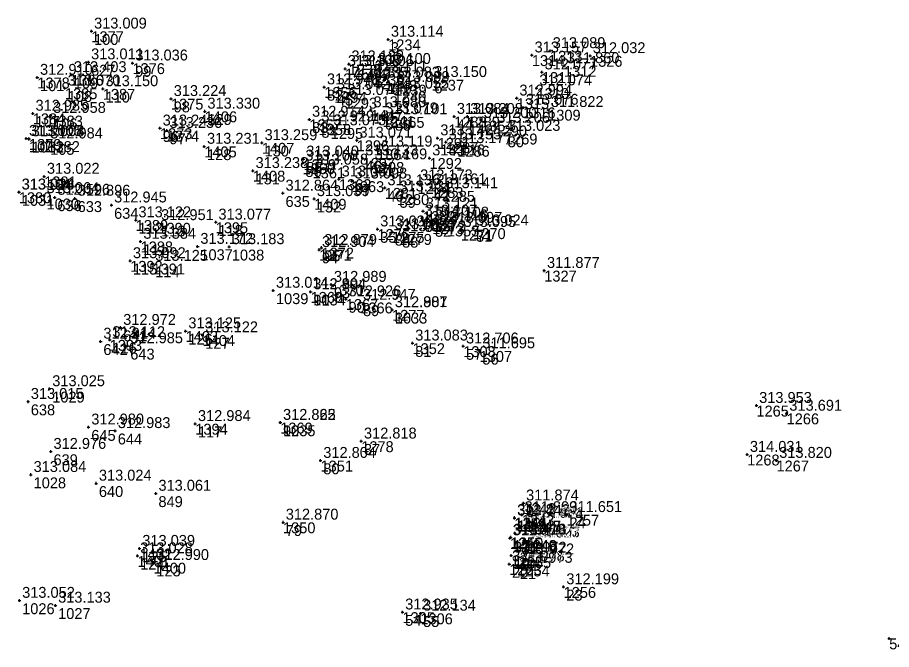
# Model space of a CAD drawing. Extents: x -829398 to -819400, y -1074439 to -1067977.
# Drawn here: x -820714.4 to -820618.1, y -1068613.2 to -1068543.6 of the extents above; entities that cross this region are included whole.
import ezdxf

# ---------------------------------------------------------------- set-up
doc = ezdxf.new("R2010")
doc.units = 0
for name, color, linetype in [('Vrstva 60', 7, 'Continuous'), ('Vrstva 61', 7, 'Continuous'), ('Čísla bodů_doměření_2012', 7, 'Continuous')]:
    doc.layers.add(name, color=color, linetype=linetype)

# ---------------------------------------------------------------- blocks, each defined once
blk = doc.blocks.new('BOD')
at = {"layer": 'Čísla bodů_doměření_2012'}
for p, q in [((-0.15, 0), (0.15, 0)), ((0, -0.15), (0, 0.15))]:
    blk.add_line(p, q, dxfattribs=at)

msp = doc.modelspace()

# ---------------------------------------------------------------- block references
at = {"layer": 'Vrstva 60'}
for p in [(-820706.244, -1068545.161), (-820706.244, -1068545.161), (-820673.55, -1068546.06), (-820673.55, -1068546.06), (-820655.725, -1068547.315), (-820657.725, -1068547.789), (-820651.314, -1068547.868), (-820706.573, -1068548.549), (-820701.715, -1068548.673), (-820701.715, -1068548.673), (-820678.299, -1068549.282), (-820677.898, -1068548.771), (-820677.898, -1068548.771), (-820676.834, -1068549.29), (-820674.958, -1068549.057), (-820674.958, -1068549.057), (-820654.182, -1068548.974), (-820712.196, -1068550.252), (-820712.196, -1068550.252), (-820708.47, -1068549.958), (-820708.47, -1068549.958), (-820675.339, -1068549.882), (-820675.339, -1068549.882), (-820656.62, -1068549.656), (-820680.593, -1068551.302), (-820680.593, -1068551.302), (-820673.946, -1068550.549), (-820673.946, -1068550.549), (-820672.889, -1068551.044), (-820668.77, -1068550.495), (-820668.77, -1068550.495), (-820657.202, -1068551.41), (-820709.149, -1068551.433), (-820709.149, -1068551.433), (-820704.986, -1068551.505), (-820704.986, -1068551.505), (-820679.496, -1068551.832), (-820679.496, -1068551.832), (-820672.937, -1068551.763), (-820697.472, -1068552.586), (-820697.472, -1068552.586), (-820678.351, -1068552.475), (-820659.397, -1068552.532), (-820712.698, -1068554.201), (-820712.698, -1068554.201), (-820693.76, -1068553.975), (-820693.76, -1068553.975), (-820675.465, -1068553.82), (-820675.465, -1068553.82), (-820658.687, -1068553.547), (-820655.929, -1068553.795), (-820710.752, -1068554.443), (-820710.752, -1068554.443), (-820682.235, -1068554.865), (-820682.235, -1068554.865), (-820674.176, -1068554.493), (-820674.176, -1068554.493), (-820673.122, -1068554.589), (-820673.122, -1068554.589), (-820666.284, -1068554.551), (-820666.284, -1068554.551), (-820664.82, -1068554.557), (-820663.318, -1068554.989), (-820698.687, -1068555.833), (-820698.687, -1068555.833), (-820697.938, -1068556.095), (-820697.938, -1068556.095), (-820681.203, -1068555.382), (-820681.203, -1068555.382), (-820679.88, -1068555.809), (-820661.833, -1068555.534), (-820713.409, -1068556.968), (-820713.12, -1068557.017), (-820713.111, -1068557.007), (-820677.016, -1068557.161), (-820668.107, -1068556.911), (-820660.683, -1068556.421), (-820660.683, -1068556.421), (-820711.082, -1068557.256), (-820711.082, -1068557.256), (-820693.804, -1068557.841), (-820693.804, -1068557.841), (-820687.463, -1068557.442), (-820687.463, -1068557.442), (-820674.774, -1068558.145), (-820667.199, -1068557.361), (-820667.199, -1068557.361), (-820665.944, -1068557.769), (-820682.969, -1068559.689), (-820682.969, -1068559.689), (-820682.866, -1068559.246), (-820682.866, -1068559.246), (-820676.37, -1068559.118), (-820676.37, -1068559.118), (-820675.353, -1068559.556), (-820675.353, -1068559.556), (-820669, -1068559.117), (-820688.459, -1068560.512), (-820688.459, -1068560.512), (-820681.872, -1068560.142), (-820711.438, -1068561.143), (-820711.438, -1068561.143), (-820678.972, -1068561.442), (-820677.561, -1068561.663), (-820677.561, -1068561.663), (-820670.333, -1068561.864), (-820714.232, -1068562.881), (-820714.208, -1068562.873), (-820673.928, -1068562.405), (-820673.928, -1068562.405), (-820668.834, -1068562.306), (-820668.834, -1068562.306), (-820667.555, -1068562.73), (-820711.478, -1068563.273), (-820710.285, -1068563.455), (-820708.051, -1068563.558), (-820685.159, -1068562.994), (-820681.709, -1068563.602), (-820681.709, -1068563.602), (-820672.604, -1068563.089), (-820672.604, -1068563.089), (-820704.039, -1068564.3), (-820669.831, -1068565.747), (-820669.831, -1068565.747), (-820669.713, -1068564.964), (-820669.713, -1068564.964), (-820701.36, -1068565.934), (-820701.36, -1068565.934), (-820698.864, -1068566.244), (-820698.864, -1068566.244), (-820692.548, -1068566.185), (-820692.548, -1068566.185), (-820668.696, -1068566.277), (-820668.696, -1068566.277), (-820668.554, -1068565.98), (-820667.087, -1068566.54), (-820674.731, -1068566.938), (-820674.731, -1068566.938), (-820673.12, -1068567.25), (-820673.12, -1068567.25), (-820672.317, -1068567.47), (-820672.317, -1068567.47), (-820665.553, -1068567.001), (-820664.181, -1068566.831), (-820664.181, -1068566.831), (-820700.819, -1068568.297), (-820700.819, -1068568.297), (-820694.536, -1068568.856), (-820691.073, -1068568.893), (-820681.143, -1068569.2), (-820681.143, -1068569.2), (-820680.893, -1068568.978), (-820680.893, -1068568.978), (-820701.963, -1068570.435), (-820701.963, -1068570.435), (-820699.508, -1068570.727), (-820699.508, -1068570.727), (-820656.355, -1068571.507), (-820679.828, -1068573.038), (-820679.828, -1068573.038), (-820686.211, -1068573.69), (-820682.096, -1068573.84), (-820682.09, -1068573.852), (-820682.09, -1068573.852), (-820678.217, -1068574.636), (-820678.217, -1068574.636), (-820676.621, -1068575.014), (-820676.621, -1068575.014), (-820673.12, -1068575.826), (-820673.12, -1068575.826), (-820673.117, -1068575.83), (-820703.035, -1068577.777), (-820695.859, -1068578.155), (-820695.859, -1068578.155), (-820705.221, -1068579.292), (-820704.225, -1068579.125), (-820704.225, -1068579.125), (-820693.993, -1068578.598), (-820693.993, -1068578.598), (-820702.257, -1068579.795), (-820670.87, -1068579.496), (-820670.87, -1068579.496), (-820665.279, -1068579.822), (-820665.279, -1068579.822), (-820663.474, -1068580.348), (-820663.474, -1068580.348), (-820710.85, -1068584.525), (-820713.213, -1068585.927), (-820632.988, -1068586.364), (-820629.663, -1068587.224), (-820706.548, -1068588.741), (-820694.8, -1068588.361), (-820694.8, -1068588.361), (-820685.436, -1068588.233), (-820685.436, -1068588.233), (-820685.429, -1068588.229), (-820703.634, -1068589.135), (-820676.516, -1068590.284), (-820676.516, -1068590.284), (-820710.713, -1068591.423), (-820634.007, -1068591.752), (-820680.996, -1068592.415), (-820680.996, -1068592.415), (-820630.777, -1068592.412), (-820712.905, -1068593.964), (-820705.715, -1068594.919), (-820699.155, -1068596.032), (-820658.662, -1068597.101), (-820658.662, -1068597.101), (-820658.828, -1068598.391), (-820658.828, -1068598.391), (-820653.887, -1068598.377), (-820653.887, -1068598.377), (-820685.132, -1068599.211), (-820685.132, -1068599.211), (-820659.645, -1068598.751), (-820659.645, -1068598.751), (-820659.622, -1068598.696), (-820659.622, -1068598.696), (-820658.112, -1068599.043), (-820658.112, -1068599.043), (-820658.069, -1068599.028), (-820658.069, -1068599.028), (-820660.142, -1068600.941), (-820660.142, -1068600.941), (-820660.047, -1068600.861), (-820660.047, -1068600.861), (-820658.548, -1068601.155), (-820658.548, -1068601.155), (-820658.515, -1068601.176), (-820658.515, -1068601.176), (-820700.93, -1068602.099), (-820700.93, -1068602.099), (-820701.167, -1068602.911), (-820701.167, -1068602.911), (-820660.004, -1068602.85), (-820660.004, -1068602.85), (-820659.173, -1068603.038), (-820659.173, -1068603.038), (-820699.387, -1068603.656), (-820699.387, -1068603.656), (-820660.207, -1068603.807), (-820660.207, -1068603.807), (-820659.339, -1068603.962), (-820659.339, -1068603.962), (-820654.225, -1068606.323), (-820654.225, -1068606.323), (-820714.166, -1068607.818), (-820710.202, -1068608.351), (-820671.977, -1068609.1), (-820671.977, -1068609.1), (-820670.002, -1068609.229), (-820670.002, -1068609.229), (-820618.365, -1068611.99)]:
    msp.add_blockref('BOD', p, dxfattribs=at)

# ---------------------------------------------------------------- texts
for s, p in [('1377', (-820706.244, -1068546.361)), ('100', (-820705.944, -1068546.661)), ('1234', (-820673.55, -1068547.26)), ('3', (-820673.25, -1068547.56)), ('1313', (-820655.725, -1068548.515)), ('1314', (-820657.725, -1068548.989)), ('1326', (-820651.314, -1068549.068)), ('627', (-820706.273, -1068550.049)), ('1376', (-820701.715, -1068549.873)), ('99', (-820701.415, -1068550.173)), ('1450', (-820678.299, -1068550.482)), ('1238', (-820677.898, -1068549.971)), ('7', (-820677.598, -1068550.271)), ('1449', (-820676.834, -1068550.49)), ('1235', (-820674.958, -1068550.257)), ('1312', (-820654.182, -1068550.174)), ('1378', (-820712.196, -1068551.452)), ('1386', (-820708.47, -1068551.158)), ('109', (-820708.17, -1068551.458)), ('1236', (-820675.339, -1068551.082)), ('5', (-820675.039, -1068551.382)), ('4', (-820674.658, -1068550.557)), ('1311', (-820656.62, -1068550.856)), ('101', (-820711.896, -1068551.752)), ('1448', (-820673.946, -1068551.749)), ('146', (-820673.646, -1068552.049)), ('1239', (-820672.889, -1068552.244)), ('1237', (-820668.77, -1068551.695)), ('6', (-820668.47, -1068551.995)), ('1385', (-820709.149, -1068552.633)), ('108', (-820708.849, -1068552.933)), ('1387', (-820704.986, -1068552.705)), ('110', (-820704.686, -1068553.005)), ('1356', (-820680.593, -1068552.502)), ('82', (-820680.293, -1068552.802)), ('1294', (-820679.496, -1068553.032)), ('45', (-820679.196, -1068553.332)), ('1240', (-820672.937, -1068552.963)), ('1310', (-820657.202, -1068552.61)), ('1375', (-820697.472, -1068553.786)), ('98', (-820697.172, -1068554.086)), ('1293', (-820678.351, -1068553.675)), ('1315', (-820659.397, -1068553.732)), ('1406', (-820693.76, -1068555.175)), ('1447', (-820675.465, -1068555.02)), ('145', (-820675.165, -1068555.32)), ('1316', (-820658.687, -1068554.747)), ('1309', (-820655.929, -1068554.995)), ('1384', (-820712.698, -1068555.401)), ('107', (-820712.398, -1068555.701)), ('1383', (-820710.752, -1068555.643)), ('106', (-820710.452, -1068555.943)), ('129', (-820693.46, -1068555.475)), ('1357', (-820682.235, -1068556.065)), ('1241', (-820674.176, -1068555.693)), ('8', (-820673.876, -1068555.993)), ('1365', (-820673.122, -1068555.789)), ('88', (-820672.822, -1068556.089)), ('1288', (-820666.284, -1068555.751)), ('44', (-820665.984, -1068556.051)), ('1289', (-820664.82, -1068555.757)), ('1354', (-820663.318, -1068556.189)), ('1373', (-820698.687, -1068557.033)), ('83', (-820681.935, -1068556.365)), ('1358', (-820681.203, -1068556.582)), ('84', (-820680.903, -1068556.882)), ('1295', (-820679.88, -1068557.009)), ('1290', (-820661.833, -1068556.734)), ('1379', (-820713.12, -1068558.217)), ('96', (-820698.387, -1068557.333)), ('1374', (-820697.938, -1068557.295)), ('97', (-820697.638, -1068557.595)), ('1291', (-820668.107, -1068558.111)), ('1269', (-820660.683, -1068557.621)), ('30', (-820660.383, -1068557.921)), ('102', (-820713.109, -1068558.468)), ('1032', (-820712.811, -1068558.507)), ('1382', (-820711.082, -1068558.456)), ('105', (-820710.782, -1068558.756)), ('1405', (-820693.804, -1068559.041)), ('1407', (-820687.463, -1068558.642)), ('130', (-820687.163, -1068558.942)), ('1296', (-820677.016, -1068558.361)), ('1287', (-820667.199, -1068558.561)), ('43', (-820666.899, -1068558.861)), ('1286', (-820665.944, -1068558.969)), ('128', (-820693.504, -1068559.341)), ('1364', (-820674.774, -1068559.345)), ('1360', (-820682.969, -1068560.889)), ('1359', (-820682.866, -1068560.446)), ('85', (-820682.566, -1068560.746)), ('1297', (-820676.37, -1068560.318)), ('46', (-820676.07, -1068560.618)), ('1298', (-820675.353, -1068560.756)), ('47', (-820675.053, -1068561.056)), ('1292', (-820669, -1068560.317)), ('1408', (-820688.459, -1068561.712)), ('131', (-820688.159, -1068562.012)), ('86', (-820682.669, -1068561.189)), ('1361', (-820681.872, -1068561.342)), ('1381', (-820711.438, -1068562.343)), ('104', (-820711.138, -1068562.643)), ('1362', (-820678.972, -1068562.642)), ('1363', (-820677.561, -1068562.863)), ('1284', (-820670.333, -1068563.064)), ('87', (-820677.261, -1068563.163)), ('1281', (-820673.928, -1068563.605)), ('40', (-820673.628, -1068563.905)), ('1283', (-820668.834, -1068563.506)), ('42', (-820668.534, -1068563.806)), ('1285', (-820667.555, -1068563.93)), ('1380', (-820714.232, -1068564.081)), ('1031', (-820713.908, -1068564.373)), ('1030', (-820711.178, -1068564.773)), ('636', (-820709.985, -1068564.955)), ('635', (-820684.859, -1068564.494)), ('1409', (-820681.709, -1068564.802)), ('1280', (-820672.604, -1068564.289)), ('39', (-820672.304, -1068564.589)), ('633', (-820707.751, -1068565.058)), ('634', (-820703.739, -1068565.8)), ('132', (-820681.409, -1068565.102)), ('1282', (-820669.713, -1068566.164)), ('41', (-820669.413, -1068566.464)), ('1389', (-820701.36, -1068567.134)), ('112', (-820701.06, -1068567.434)), ('1390', (-820698.864, -1068567.444)), ('113', (-820698.564, -1068567.744)), ('1395', (-820692.548, -1068567.385)), ('118', (-820692.248, -1068567.685)), ('1274', (-820669.831, -1068566.947)), ('33', (-820669.531, -1068567.247)), ('1273', (-820668.696, -1068567.477)), ('1272', (-820668.554, -1068567.18)), ('32', (-820668.396, -1068567.777)), ('1353', (-820667.087, -1068567.74)), ('1276', (-820674.731, -1068568.138)), ('35', (-820674.431, -1068568.438)), ('1275', (-820673.12, -1068568.45)), ('34', (-820672.82, -1068568.75)), ('1279', (-820672.317, -1068568.67)), ('1271', (-820665.553, -1068568.201)), ('1270', (-820664.181, -1068568.031)), ('31', (-820663.881, -1068568.331)), ('1388', (-820700.819, -1068569.497)), ('38', (-820672.017, -1068568.97)), ('111', (-820700.519, -1068569.797)), ('1037', (-820694.236, -1068570.356)), ('1038', (-820690.773, -1068570.393)), ('1371', (-820681.143, -1068570.4)), ('1372', (-820680.893, -1068570.178)), ('94', (-820680.843, -1068570.7)), ('95', (-820680.593, -1068570.478)), ('1392', (-820701.963, -1068571.635)), ('115', (-820701.663, -1068571.935)), ('1391', (-820699.508, -1068571.927)), ('114', (-820699.208, -1068572.227)), ('1327', (-820656.355, -1068572.707)), ('1370', (-820679.828, -1068574.238)), ('93', (-820679.528, -1068574.538)), ('1039', (-820685.911, -1068575.19)), ('1368', (-820682.09, -1068575.052)), ('91', (-820681.79, -1068575.352)), ('1034', (-820681.796, -1068575.34)), ('1367', (-820678.217, -1068575.836)), ('90', (-820677.917, -1068576.136)), ('1366', (-820676.621, -1068576.214)), ('89', (-820676.321, -1068576.514)), ('1277', (-820673.12, -1068577.026)), ('36', (-820672.82, -1068577.326)), ('1033', (-820672.817, -1068577.33)), ('641', (-820702.735, -1068579.277)), ('1403', (-820695.859, -1068579.355)), ('1393', (-820704.225, -1068580.325)), ('126', (-820695.559, -1068579.655)), ('1404', (-820693.993, -1068579.798)), ('127', (-820693.693, -1068580.098)), ('642', (-820704.921, -1068580.792)), ('116', (-820703.925, -1068580.625)), ('643', (-820701.957, -1068581.295)), ('1352', (-820670.87, -1068580.696)), ('81', (-820670.57, -1068580.996)), ('1308', (-820665.279, -1068581.022)), ('57', (-820664.979, -1068581.322)), ('1307', (-820663.474, -1068581.548)), ('56', (-820663.174, -1068581.848)), ('1029', (-820710.55, -1068586.025)), ('638', (-820712.913, -1068587.427)), ('1265', (-820632.988, -1068587.564)), ('1266', (-820629.663, -1068588.424)), ('1394', (-820694.8, -1068589.561)), ('117', (-820694.5, -1068589.861)), ('1369', (-820685.436, -1068589.433)), ('92', (-820685.136, -1068589.733)), ('1035', (-820685.129, -1068589.729)), ('645', (-820706.248, -1068590.241)), ('644', (-820703.334, -1068590.635)), ('1278', (-820676.516, -1068591.484)), ('37', (-820676.216, -1068591.784)), ('639', (-820710.413, -1068592.923)), ('1351', (-820680.996, -1068593.615)), ('1268', (-820634.007, -1068592.952)), ('1267', (-820630.777, -1068593.612)), ('80', (-820680.696, -1068593.915)), ('1028', (-820712.605, -1068595.464)), ('640', (-820705.415, -1068596.419)), ('849', (-820698.855, -1068597.532)), ('1242', (-820658.662, -1068598.301)), ('9', (-820658.362, -1068598.601)), ('1243', (-820658.828, -1068599.591)), ('1257', (-820653.887, -1068599.577)), ('1350', (-820685.132, -1068600.411)), ('1251', (-820659.645, -1068599.951)), ('1244', (-820659.622, -1068599.896)), ('18', (-820659.345, -1068600.251)), ('11', (-820659.322, -1068600.196)), ('10', (-820658.528, -1068599.891)), ('1248', (-820658.112, -1068600.243)), ('1247', (-820658.069, -1068600.228)), ('15', (-820657.812, -1068600.543)), ('14', (-820657.769, -1068600.528)), ('24', (-820653.587, -1068599.877)), ('79', (-820684.832, -1068600.711)), ('1245', (-820660.142, -1068602.141)), ('1250', (-820660.047, -1068602.061)), ('12', (-820659.842, -1068602.441)), ('17', (-820659.747, -1068602.361)), ('1249', (-820658.548, -1068602.355)), ('1246', (-820658.515, -1068602.376)), ('1402', (-820700.93, -1068603.299)), ('16', (-820658.248, -1068602.655)), ('13', (-820658.215, -1068602.676)), ('1401', (-820701.167, -1068604.111)), ('124', (-820700.867, -1068604.411)), ('125', (-820700.63, -1068603.599)), ('1252', (-820660.004, -1068604.05)), ('19', (-820659.704, -1068604.35)), ('1255', (-820659.173, -1068604.238)), ('1400', (-820699.387, -1068604.856)), ('123', (-820699.087, -1068605.156)), ('1253', (-820660.207, -1068605.007)), ('20', (-820659.907, -1068605.307)), ('1254', (-820659.339, -1068605.162)), ('22', (-820658.873, -1068604.538)), ('21', (-820659.039, -1068605.462)), ('1256', (-820654.225, -1068607.523)), ('23', (-820653.925, -1068607.823)), ('1026', (-820713.866, -1068609.318)), ('1027', (-820709.902, -1068609.851)), ('1305', (-820671.977, -1068610.3)), ('54', (-820671.677, -1068610.6)), ('1306', (-820670.002, -1068610.429)), ('55', (-820669.702, -1068610.729)), ('5450', (-820618.365, -1068613.19))]:
    msp.add_text(s, height=1.2, dxfattribs=at).set_placement(p)
at = {"layer": 'Vrstva 61'}
for s, p in [('313.009', (-820705.944, -1068544.861)), ('313.114', (-820673.25, -1068545.76)), ('313.157', (-820657.425, -1068547.489)), ('313.089', (-820655.425, -1068547.015)), ('312.032', (-820651.014, -1068547.568)), ('313.011', (-820706.273, -1068548.249)), ('313.036', (-820701.415, -1068548.373)), ('313.138', (-820677.598, -1068548.471)), ('313.105', (-820677.999, -1068548.982)), ('313.106', (-820676.534, -1068548.99)), ('313.111', (-820675.039, -1068549.582)), ('313.100', (-820674.658, -1068548.757)), ('312.077', (-820656.32, -1068549.356)), ('311.860', (-820653.882, -1068548.674)), ('312.910', (-820711.896, -1068549.952)), ('313.403', (-820708.17, -1068549.658)), ('313.083', (-820673.646, -1068550.249)), ('313.150', (-820668.47, -1068550.195)), ('313.070', (-820708.849, -1068551.133)), ('313.150', (-820704.686, -1068551.205)), ('312.948', (-820680.293, -1068551.002)), ('313.055', (-820672.637, -1068551.463)), ('313.099', (-820672.589, -1068550.744)), ('312.074', (-820656.902, -1068551.11)), ('313.224', (-820697.172, -1068552.286)), ('313.042', (-820679.196, -1068551.532)), ('313.070', (-820678.051, -1068552.175)), ('312.994', (-820659.097, -1068552.232)), ('313.076', (-820658.387, -1068553.247)), ('312.985', (-820712.398, -1068553.901)), ('312.958', (-820710.452, -1068554.143)), ('313.330', (-820693.46, -1068553.675)), ('313.080', (-820675.165, -1068553.52)), ('313.079', (-820673.876, -1068554.193)), ('313.101', (-820672.822, -1068554.289)), ('313.084', (-820665.984, -1068554.251)), ('313.208', (-820664.52, -1068554.257)), ('311.822', (-820655.629, -1068553.495)), ('312.914', (-820681.935, -1068554.565)), ('312.929', (-820680.903, -1068555.082)), ('313.200', (-820663.018, -1068554.689)), ('313.206', (-820661.533, -1068555.234)), ('313.245', (-820698.387, -1068555.533)), ('313.236', (-820697.638, -1068555.795)), ('313.075', (-820679.58, -1068555.509)), ('313.023', (-820660.383, -1068556.121)), ('313.005', (-820713.109, -1068556.668)), ('313.004', (-820712.82, -1068556.717)), ('313.008', (-820712.811, -1068556.707)), ('312.984', (-820710.782, -1068556.956)), ('313.259', (-820687.163, -1068557.142)), ('313.071', (-820676.716, -1068556.861)), ('313.142', (-820667.807, -1068556.611)), ('313.155', (-820666.899, -1068557.061)), ('313.231', (-820693.504, -1068557.541)), ('313.119', (-820674.474, -1068557.845)), ('313.177', (-820665.644, -1068557.469)), ('313.040', (-820682.566, -1068558.946)), ('313.133', (-820676.07, -1068558.818)), ('313.116', (-820668.7, -1068558.817)), ('313.100', (-820682.669, -1068559.389)), ('313.058', (-820681.572, -1068559.842)), ('313.169', (-820675.053, -1068559.256)), ('313.022', (-820711.138, -1068560.843)), ('313.238', (-820688.159, -1068560.212)), ('313.061', (-820678.672, -1068561.142)), ('313.098', (-820677.261, -1068561.363)), ('313.136', (-820673.628, -1068562.105)), ('313.173', (-820670.033, -1068561.564)), ('313.161', (-820668.534, -1068562.006)), ('313.014', (-820713.932, -1068562.581)), ('313.028', (-820713.908, -1068562.573)), ('313.064', (-820711.178, -1068562.973)), ('312.864', (-820684.859, -1068562.694)), ('313.131', (-820672.304, -1068562.789)), ('313.141', (-820667.255, -1068562.43)), ('312.596', (-820709.985, -1068563.155)), ('312.896', (-820707.751, -1068563.258)), ('312.945', (-820703.739, -1068564)), ('313.039', (-820681.409, -1068563.302)), ('313.121', (-820669.413, -1068564.664)), ('313.122', (-820701.06, -1068565.634)), ('312.951', (-820698.564, -1068565.944)), ('313.077', (-820692.248, -1068565.885)), ('313.107', (-820669.531, -1068565.447)), ('313.108', (-820668.254, -1068565.68)), ('313.032', (-820674.431, -1068566.638)), ('313.116', (-820668.396, -1068565.977)), ('313.097', (-820666.787, -1068566.24)), ('313.095', (-820665.253, -1068566.701)), ('313.024', (-820663.881, -1068566.531)), ('313.069', (-820672.82, -1068566.95)), ('313.080', (-820672.017, -1068567.17)), ('313.384', (-820700.519, -1068567.997)), ('313.172', (-820694.236, -1068568.556)), ('313.183', (-820690.773, -1068568.593)), ('312.879', (-820680.593, -1068568.678)), ('312.904', (-820680.843, -1068568.9)), ('313.092', (-820701.663, -1068570.135)), ('313.125', (-820699.208, -1068570.427)), ('311.877', (-820656.055, -1068571.207)), ('313.014', (-820685.911, -1068573.39)), ('312.894', (-820681.796, -1068573.54)), ('312.904', (-820681.79, -1068573.552)), ('312.989', (-820679.528, -1068572.738)), ('312.926', (-820677.917, -1068574.336)), ('312.947', (-820676.321, -1068574.714)), ('312.881', (-820672.82, -1068575.526)), ('312.907', (-820672.817, -1068575.53)), ('312.972', (-820702.735, -1068577.477)), ('313.125', (-820695.559, -1068577.855)), ('313.122', (-820693.693, -1068578.298)), ('312.914', (-820704.921, -1068578.992)), ('313.112', (-820703.925, -1068578.825)), ('313.083', (-820670.57, -1068579.196)), ('312.985', (-820701.957, -1068579.495)), ('312.706', (-820664.979, -1068579.522)), ('311.695', (-820663.174, -1068580.048)), ('313.025', (-820710.55, -1068584.225)), ('313.015', (-820712.913, -1068585.627)), ('313.953', (-820632.688, -1068586.064)), ('313.691', (-820629.363, -1068586.924)), ('312.984', (-820694.5, -1068588.061)), ('312.825', (-820685.136, -1068587.933)), ('312.862', (-820685.129, -1068587.929)), ('312.980', (-820706.248, -1068588.441)), ('312.983', (-820703.334, -1068588.835)), ('312.818', (-820676.216, -1068589.984)), ('312.976', (-820710.413, -1068591.123)), ('314.031', (-820633.707, -1068591.452)), ('312.804', (-820680.696, -1068592.115)), ('313.820', (-820630.477, -1068592.112)), ('313.084', (-820712.605, -1068593.664)), ('313.024', (-820705.415, -1068594.619)), ('313.061', (-820698.855, -1068595.732)), ('311.874', (-820658.362, -1068596.801)), ('313.447', (-820659.345, -1068598.451)), ('311.846', (-820659.322, -1068598.396)), ('311.809', (-820658.528, -1068598.091)), ('311.651', (-820653.587, -1068598.077)), ('312.870', (-820684.832, -1068598.911)), ('313.434', (-820657.812, -1068598.743)), ('311.801', (-820657.769, -1068598.728)), ('313.418', (-820659.747, -1068600.561)), ('311.878', (-820659.842, -1068600.641)), ('313.423', (-820658.248, -1068600.855)), ('311.807', (-820658.215, -1068600.876)), ('313.039', (-820700.63, -1068601.799)), ('313.028', (-820700.867, -1068602.611)), ('312.990', (-820699.087, -1068603.356)), ('311.972', (-820659.704, -1068602.55)), ('311.972', (-820658.873, -1068602.738)), ('311.978', (-820659.907, -1068603.507)), ('311.973', (-820659.039, -1068603.662)), ('312.199', (-820653.925, -1068606.023)), ('313.052', (-820713.866, -1068607.518)), ('313.133', (-820709.902, -1068608.051)), ('312.935', (-820671.677, -1068608.8)), ('312.134', (-820669.702, -1068608.929))]:
    msp.add_text(s, height=1.2, dxfattribs=at).set_placement(p)

doc.saveas('drawing.dxf')
